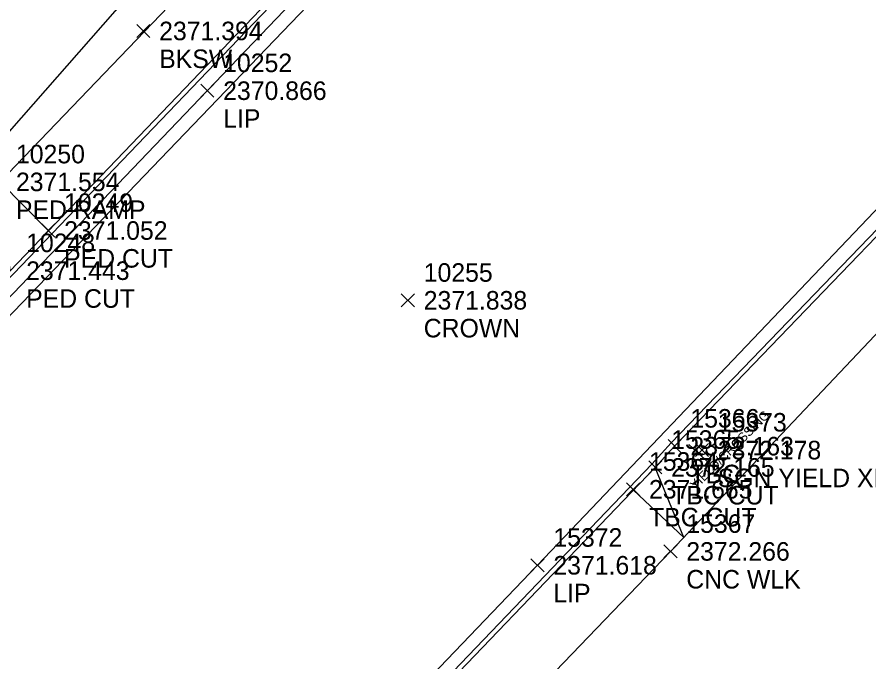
# Model space of a CAD drawing. Extents: x 2377639 to 2379738, y 729875 to 732734.
# Drawn here: x 2378730.6 to 2378822.4, y 730954.4 to 731023.9 of the extents above; entities that cross this region are included whole.
import ezdxf

# ---------------------------------------------------------------- set-up
doc = ezdxf.new("R2010")
doc.units = 0
for name, color, linetype in [('Default', 7, 'Continuous'), ('TOPO_CURBGTR_Back-of-Curb', 7, 'Continuous'), ('TOPO_CURBGTR_Face-of-Curb', 7, 'Continuous'), ('TOPO_CURBGTR_Lip-of-Gutter', 7, 'Continuous'), ('TOPO_DATA_Elevations', 7, 'Continuous'), ('TOPO_DATA_Notes', 7, 'Continuous'), ('TOPO_ELEC_Cable_Overhead-Exist', 7, 'Continuous'), ('TOPO_SIGNS_Post-Single', 7, 'Continuous'), ('TOPO_SW_Back', 7, 'Continuous'), ('TOPO_WTRUTIL_Line', 7, 'Continuous')]:
    doc.layers.add(name, color=color, linetype=linetype)

# ---------------------------------------------------------------- blocks, each defined once
blk = doc.blocks.new('SIGN_6')
at = {"layer": 'Default'}
blk.add_line((0.0064, 0.0197), (0.0064, -0.0185), dxfattribs=at)
blk.add_circle((0, 0), 0.00635, dxfattribs=at)

msp = doc.modelspace()

# ---------------------------------------------------------------- linework, layer by layer
at = {"layer": 'TOPO_CURBGTR_Back-of-Curb'}
for points in [[(2378796.948, 731066.537), (2378792.218, 731061.654), (2378780.111, 731049.062), (2378765.802, 731034.156), (2378729.827, 730996.573), (2378708.779, 730974.706), (2378675.544, 730940.103), (2378596.074, 730857.006), (2378571.798, 730831.724), (2378484.645, 730740.782), (2378451.535, 730706.201), (2378383.467, 730635.067)], [(2378652.605, 730822.266), (2378656.409, 730826.165), (2378705.394, 730877.226), (2378739.191, 730912.579), (2378768.062, 730942.704), (2378799.371, 730975.36), (2378801.447, 730977.65), (2378842.099, 731019.831)]]:
    msp.add_lwpolyline(points, dxfattribs=at)
at = {"layer": 'TOPO_CURBGTR_Face-of-Curb'}
for points in [[(2378797.321, 731066.203), (2378792.578, 731061.307), (2378780.471, 731048.715), (2378766.163, 731033.81), (2378730.188, 730996.227), (2378709.139, 730974.359), (2378675.905, 730939.757), (2378596.435, 730856.66), (2378572.159, 730831.378), (2378485.006, 730740.436), (2378451.896, 730705.855), (2378383.827, 730634.719)], [(2378841.746, 731020.185), (2378801.082, 730977.991), (2378799.005, 730975.701), (2378767.701, 730943.05), (2378738.83, 730912.925), (2378705.033, 730877.572), (2378656.05, 730826.513), (2378652.246, 730822.613)]]:
    msp.add_lwpolyline(points, dxfattribs=at)
at = {"layer": 'TOPO_CURBGTR_Lip-of-Gutter'}
for points in [[(2378797.976, 731065.074), (2378794.667, 731061.591), (2378781.678, 731047.947), (2378751.07, 731015.981), (2378690.746, 730953.001), (2378584.088, 730841.864), (2378466.864, 730719.304), (2378390.077, 730639.255), (2378384.846, 730633.618), (2378384.846, 730633.618)], [(2378651.471, 730823.982), (2378654.908, 730827.348), (2378703.883, 730878.598), (2378754.221, 730930.912), (2378786.673, 730964.807), (2378838.979, 731019.711)]]:
    msp.add_lwpolyline(points, dxfattribs=at)
at = {"layer": 'TOPO_DATA_Elevations'}
for p, q in [((2378743.463, 731021.715), (2378744.877, 731023.129)), ((2378743.463, 731023.129), (2378744.877, 731021.715)), ((2378750.363, 731015.274), (2378751.777, 731016.688)), ((2378750.363, 731016.688), (2378751.777, 731015.274)), ((2378733.213, 731000.195), (2378734.627, 731001.609)), ((2378733.213, 731001.609), (2378734.627, 731000.195)), ((2378771.987, 730992.67), (2378773.401, 730994.084)), ((2378771.987, 730994.084), (2378773.401, 730992.67)), ((2378800.74, 730976.943), (2378802.154, 730978.357)), ((2378800.74, 730978.357), (2378802.154, 730976.943)), ((2378803.689, 730976.518), (2378805.103, 730977.932)), ((2378803.689, 730977.932), (2378805.103, 730976.518)), ((2378798.664, 730974.653), (2378800.078, 730976.067)), ((2378798.664, 730976.067), (2378800.078, 730974.653)), ((2378796.276, 730972.291), (2378797.69, 730973.705)), ((2378796.276, 730973.705), (2378797.69, 730972.291)), ((2378800.298, 730965.593), (2378801.712, 730967.007)), ((2378800.298, 730967.007), (2378801.712, 730965.593)), ((2378785.966, 730964.1), (2378787.38, 730965.514)), ((2378785.966, 730965.514), (2378787.38, 730964.1))]:
    msp.add_line(p, q, dxfattribs=at)
at = {"layer": 'TOPO_ELEC_Cable_Overhead-Exist'}
msp.add_line((2378689.672, 730966.035), (2378784.834, 731074.293), dxfattribs=at)
at = {"layer": 'TOPO_SW_Back'}
for points in [[(2378728.729, 731006.147), (2378756.379, 731034.988), (2378765.802, 731034.156)], [(2378850.526, 731003.913), (2378844.548, 731009.748), (2378842.486, 731009.625), (2378838.793, 731006.211), (2378801.005, 730966.3), (2378773.557, 730937.716), (2378746.112, 730909.079), (2378732.756, 730895.144), (2378710.995, 730872.441), (2378662.287, 730821.43), (2378657.012, 730815.994), (2378664.569, 730809.005)], [(2378729.827, 730996.573), (2378728.729, 731006.147), (2378733.946, 731000.876)], [(2378797.031, 730972.919), (2378802.431, 730967.806), (2378799.371, 730975.36)]]:
    msp.add_lwpolyline(points, dxfattribs=at)
at = {"layer": 'TOPO_WTRUTIL_Line'}
msp.add_line((2378391.806, 730640.09), (2378830.452, 731096.494), dxfattribs=at)

# ---------------------------------------------------------------- block references
at = {"layer": 'TOPO_SIGNS_Post-Single', "xscale": 78.74, "yscale": 78.74000000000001, "rotation": -132.7437384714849}
msp.add_blockref('SIGN_6', (2378804.396, 730977.225), dxfattribs=at)

# ---------------------------------------------------------------- texts
at = {"layer": 'TOPO_DATA_Elevations'}
for s, p in [('2371.394', (2378745.877, 731021.422)), ('BKSW', (2378745.877, 731018.422)), ('10252', (2378752.777, 731017.981)), ('2370.866', (2378752.777, 731014.981)), ('LIP', (2378752.777, 731011.981)), ('10250', (2378730.436, 731008.147)), ('2371.554', (2378730.436, 731005.147)), ('10249', (2378735.627, 731002.902)), ('PED RAMP', (2378730.436, 731002.147)), ('2371.052', (2378735.627, 730999.902)), ('10248', (2378731.534, 730998.573)), ('PED CUT', (2378735.627, 730996.902)), ('2371.443', (2378731.534, 730995.573)), ('10255', (2378774.401, 730995.377)), ('PED CUT', (2378731.534, 730992.573)), ('2371.838', (2378774.401, 730992.377)), ('CROWN', (2378774.401, 730989.377)), ('15366', (2378803.154, 730979.65)), ('15373', (2378806.103, 730979.225)), ('15365', (2378801.078, 730977.36)), ('2372.163', (2378803.154, 730976.65)), ('2372.178', (2378806.103, 730976.225)), ('15364', (2378798.69, 730974.998)), ('2372.165', (2378801.078, 730974.36)), ('TBC', (2378803.154, 730973.65)), ('SGN YIELD XING HERE', (2378806.103, 730973.225)), ('2371.665', (2378798.69, 730971.998)), ('TBC CUT', (2378801.078, 730971.36)), ('TBC CUT', (2378798.69, 730968.998)), ('15367', (2378802.712, 730968.3)), ('15372', (2378788.38, 730966.807)), ('2372.266', (2378802.712, 730965.3)), ('2371.618', (2378788.38, 730963.807)), ('CNC WLK', (2378802.712, 730962.3)), ('LIP', (2378788.38, 730960.807))]:
    msp.add_text(s, height=2, dxfattribs=at).set_placement(p)
at = {"layer": 'TOPO_DATA_Notes'}
msp.add_text('YIELD/CROSSING', height=1, rotation=44.69589, dxfattribs=at).set_placement((2378803.713, 730972.895))

doc.saveas('drawing.dxf')
